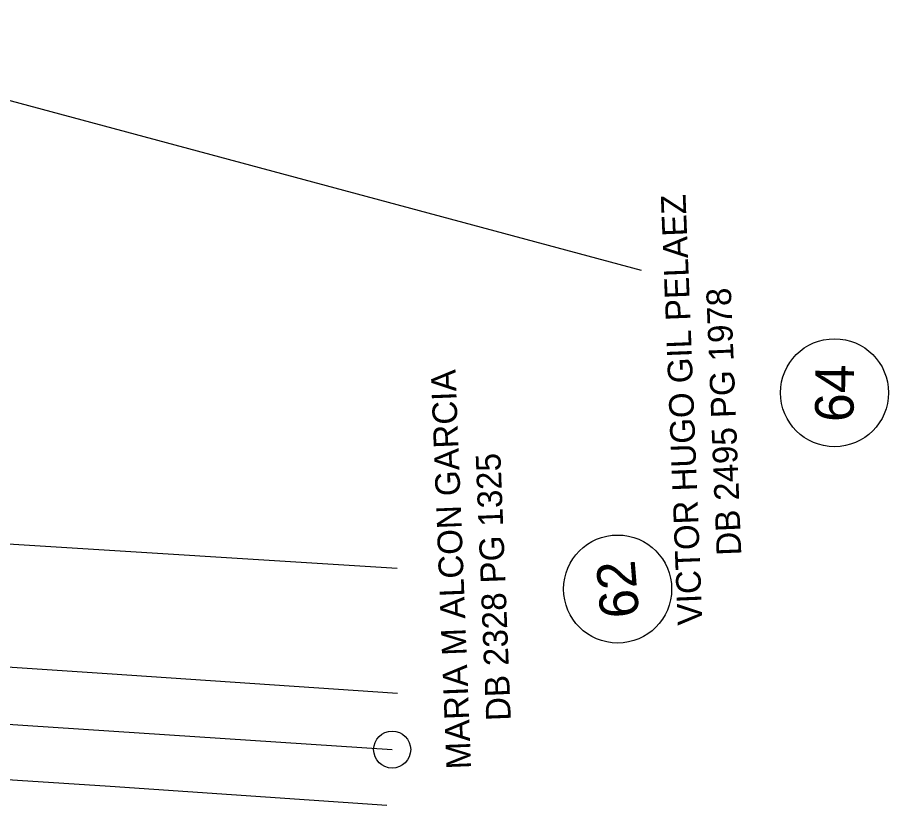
# Model space of a CAD drawing. Extents: x 1627482 to 1629573, y 760826 to 766301.
# Drawn here: x 1628562.2 to 1628703.3, y 765569.2 to 765696.9 of the extents above; entities that cross this region are included whole.
import ezdxf

# ---------------------------------------------------------------- set-up
doc = ezdxf.new("R2010")
doc.units = 0
for name, color, linetype in [('Exist Horizontal Alignment', 7, 'Continuous'), ('Exist Horizontal Alignment Point', 7, 'Continuous'), ('Exist Property Deed Book Text', 7, 'Continuous'), ('Exist Property Line Leader', 7, 'Continuous'), ('Exist Property Owner Number CELL', 7, 'Continuous'), ('Exist Property Owner Text', 7, 'Continuous'), ('Exist Roads EOP', 7, 'Continuous')]:
    doc.layers.add(name, color=color, linetype=linetype)

msp = doc.modelspace()

# ---------------------------------------------------------------- linework, layer by layer
at = {"layer": 'Exist Horizontal Alignment'}
msp.add_line((1628281, 765601.01), (1628622.86, 765578.3), dxfattribs=at)
at = {"layer": 'Exist Horizontal Alignment Point'}
msp.add_circle((1628622.86, 765578.3), 3, dxfattribs=at)
at = {"layer": 'Exist Property Line Leader'}
for p, q in [((1628510.91, 765696.91), (1628663.18, 765655.94)), ((1628526.69, 765613.77), (1628623.67, 765607.7))]:
    msp.add_line(p, q, dxfattribs=at)
at = {"layer": 'Exist Property Owner Number CELL'}
for centre in [(1628694.51, 765636.11), (1628659.38, 765604.31)]:
    msp.add_circle(centre, 8.75, dxfattribs=at)
at = {"layer": 'Exist Roads EOP'}
for points in [[(1628623.73, 765587.38), (1628576.71, 765590.57), (1628526.5, 765593.9), (1628479.18, 765597.2), (1628445.98, 765599.44)], [(1628621.99, 765569.23), (1628577.18, 765572.31), (1628524.59, 765575.74), (1628479.76, 765577.95), (1628434.85, 765580.56), (1628385.94, 765583.27), (1628361.89, 765584.09), (1628344.34, 765582.92), (1628326.47, 765580.25)]]:
    msp.add_lwpolyline(points, dxfattribs=at)

# ---------------------------------------------------------------- texts
at = {"layer": 'Exist Property Deed Book Text'}
for s, p in [('DB 2495 PG 1978', (1628679.42, 765609.8)), ('DB 2328 PG 1325', (1628642.09, 765583.02))]:
    msp.add_text(s, height=4, rotation=92.2582, dxfattribs=at).set_placement(p)
at = {"layer": 'Exist Property Owner Number CELL'}
for s, rotation, p in [('64', 89.3242, (1628697.58, 765631.35)), ('62', 94.6759, (1628662.88, 765599.86))]:
    msp.add_text(s, height=6.25, rotation=rotation, dxfattribs=at).set_placement(p)
at = {"layer": 'Exist Property Owner Text'}
for s, p in [('VICTOR HUGO GIL PELAEZ', (1628673.12, 765598.53)), ('MARIA M ALCON GARCIA', (1628635.66, 765575.19))]:
    msp.add_text(s, height=4, rotation=92.2582, dxfattribs=at).set_placement(p)

doc.saveas('drawing.dxf')
